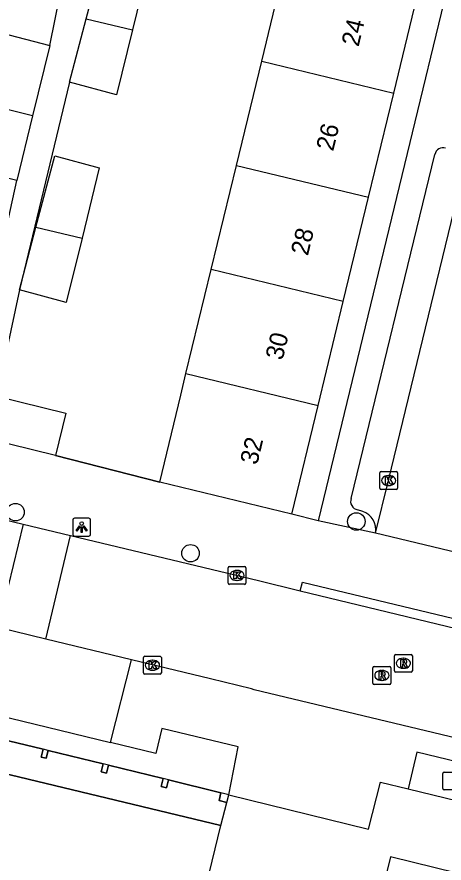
# Model space of a CAD drawing. Extents: x 162812 to 163818, y 381639 to 382470.
# Drawn here: x 163530.94 to 163554.84, y 382091.75 to 382139.09 of the extents above; entities that cross this region are included whole.
import ezdxf

# ---------------------------------------------------------------- set-up
doc = ezdxf.new("R2010")
doc.units = 0
for name, color, linetype in [('IMGEO_Boom', 7, 'Continuous'), ('IMGEO_Kolk', 7, 'Continuous'), ('IMGEO_Lichtpunt', 7, 'Continuous'), ('IMGEO_Muur', 7, 'Continuous'), ('IMGEO_Pand', 7, 'Continuous'), ('IMGEO_Pand_nummerreeks', 7, 'Continuous'), ('IMGEO_Pand_overbouw', 7, 'Continuous'), ('IMGEO_Rijbaan_lokaal_open', 7, 'Continuous'), ('IMGEO_Rioolput', 7, 'Continuous'), ('IMGEO_Voetpad_gesloten', 7, 'Continuous'), ('IMGEO_Voetpad_open', 7, 'Continuous')]:
    doc.layers.add(name, color=color, linetype=linetype)

msp = doc.modelspace()

# ---------------------------------------------------------------- linework, layer by layer
at = {"layer": 'IMGEO_Boom'}
for centre in [(163530.861, 382111.385), (163549.933, 382110.865), (163540.657, 382109.086)]:
    msp.add_circle(centre, 0.489, dxfattribs=at)
at = {"layer": 'IMGEO_Kolk'}
for p, q in [((163551.238, 382112.728), (163551.238, 382113.58)), ((163551.313, 382113.654), (163552.165, 382113.654)), ((163551.726, 382113.434), (163551.751, 382113.434)), ((163552.239, 382113.58), (163552.239, 382112.728)), ((163551.749, 382112.874), (163551.724, 382112.874)), ((163552.165, 382112.654), (163551.313, 382112.654)), ((163542.756, 382107.421), (163542.756, 382108.273)), ((163542.831, 382108.347), (163543.683, 382108.347)), ((163543.244, 382108.127), (163543.269, 382108.127)), ((163543.757, 382108.273), (163543.757, 382107.421)), ((163543.683, 382107.347), (163542.831, 382107.347)), ((163543.267, 382107.567), (163543.242, 382107.567)), ((163538.099, 382103.322), (163538.951, 382103.322)), ((163538.024, 382102.396), (163538.024, 382103.248)), ((163538.512, 382103.102), (163538.537, 382103.102)), ((163539.025, 382103.248), (163539.025, 382102.396)), ((163538.535, 382102.542), (163538.51, 382102.542)), ((163538.951, 382102.322), (163538.099, 382102.322))]:
    msp.add_line(p, q, dxfattribs=at)
for points in [[(163551.238, 382112.728), (163551.238, 382113.58)], [(163551.313, 382113.654), (163552.165, 382113.654)], [(163551.559, 382113.354), (163551.682, 382113.354), (163551.682, 382113.203), (163551.812, 382113.354), (163551.976, 382113.354), (163551.83, 382113.203), (163551.983, 382112.954), (163551.831, 382112.954), (163551.746, 382113.118), (163551.682, 382113.051), (163551.682, 382112.954), (163551.559, 382112.954), (163551.559, 382113.354)], [(163552.239, 382113.58), (163552.239, 382112.728)], [(163552.165, 382112.654), (163551.313, 382112.654)], [(163542.756, 382107.421), (163542.756, 382108.273)], [(163542.831, 382108.347), (163543.683, 382108.347)], [(163543.757, 382108.273), (163543.757, 382107.421)], [(163543.077, 382108.047), (163543.2, 382108.047), (163543.2, 382107.896), (163543.33, 382108.047), (163543.494, 382108.047), (163543.348, 382107.896), (163543.501, 382107.647), (163543.349, 382107.647), (163543.264, 382107.811), (163543.2, 382107.744), (163543.2, 382107.647), (163543.077, 382107.647), (163543.077, 382108.047)], [(163543.683, 382107.347), (163542.831, 382107.347)], [(163538.099, 382103.322), (163538.951, 382103.322)], [(163538.024, 382102.396), (163538.024, 382103.248)], [(163538.345, 382103.022), (163538.468, 382103.022), (163538.468, 382102.871), (163538.598, 382103.022), (163538.762, 382103.022), (163538.616, 382102.871), (163538.769, 382102.622), (163538.617, 382102.622), (163538.532, 382102.786), (163538.468, 382102.719), (163538.468, 382102.622), (163538.345, 382102.622), (163538.345, 382103.022)], [(163539.025, 382103.248), (163539.025, 382102.396)], [(163538.951, 382102.322), (163538.099, 382102.322)]]:
    msp.add_lwpolyline(points, dxfattribs=at)
for centre, start, end in [((163551.315, 382113.578), 91.552, 178.448), ((163551.315, 382113.578), 91.552, 178.448), ((163552.163, 382113.578), 1.552, 88.448), ((163552.163, 382113.578), 1.552, 88.448), ((163551.315, 382112.73), 181.552, 268.448), ((163551.315, 382112.73), 181.552, 268.448), ((163552.163, 382112.73), 271.552, 358.448), ((163552.163, 382112.73), 271.552, 358.448), ((163542.833, 382108.271), 91.552, 178.448), ((163542.833, 382108.271), 91.552, 178.448), ((163543.681, 382108.271), 1.552, 88.448), ((163543.681, 382108.271), 1.552, 88.448), ((163542.833, 382107.423), 181.552, 268.448), ((163542.833, 382107.423), 181.552, 268.448), ((163543.681, 382107.423), 271.552, 358.448), ((163543.681, 382107.423), 271.552, 358.448), ((163538.101, 382103.246), 91.552, 178.448), ((163538.101, 382103.246), 91.552, 178.448), ((163538.949, 382103.246), 1.552, 88.448), ((163538.949, 382103.246), 1.552, 88.448), ((163538.101, 382102.398), 181.552, 268.448), ((163538.101, 382102.398), 181.552, 268.448), ((163538.949, 382102.398), 271.552, 358.448), ((163538.949, 382102.398), 271.552, 358.448)]:
    msp.add_arc(centre, 0.0765, start, end, dxfattribs=at)
for centre, major_axis, ratio, start_param, end_param in [((163551.725, 382113.154), (-0.387, 0.002), 0.722429, 4.712389, 7.853982), ((163551.75, 382113.154), (-0.39, 0.002), 0.717154, 1.570796, 4.712389), ((163543.243, 382107.847), (-0.387, 0.002), 0.722429, 4.712389, 7.853982), ((163543.268, 382107.847), (-0.39, 0.002), 0.717154, 1.570796, 4.712389), ((163538.511, 382102.822), (-0.387, 0.002), 0.722429, 4.712389, 7.853982), ((163538.536, 382102.822), (-0.39, 0.002), 0.717154, 1.570796, 4.712389)]:
    msp.add_ellipse(centre, major_axis=major_axis, ratio=ratio, start_param=start_param, end_param=end_param, dxfattribs=at)
at = {"layer": 'IMGEO_Lichtpunt'}
for p, q in [((163534.069, 382110.949), (163534.069, 382110.142)), ((163534.069, 382110.949), (163534.069, 382110.142)), ((163534.971, 382111.044), (163534.163, 382111.044)), ((163534.971, 382111.044), (163534.163, 382111.044)), ((163535.065, 382110.142), (163535.065, 382110.949)), ((163535.065, 382110.142), (163535.065, 382110.949)), ((163534.163, 382110.048), (163534.971, 382110.048)), ((163534.163, 382110.048), (163534.971, 382110.048))]:
    msp.add_line(p, q, dxfattribs=at)
for points in [[(163534.443, 382110.613), (163534.482, 382110.585), (163534.294, 382110.323), (163534.256, 382110.35), (163534.443, 382110.613)], [(163534.545, 382110.565), (163534.592, 382110.565), (163534.592, 382110.243), (163534.545, 382110.243), (163534.545, 382110.565)], [(163534.655, 382110.585), (163534.693, 382110.612), (163534.88, 382110.35), (163534.841, 382110.322), (163534.655, 382110.585)]]:
    msp.add_lwpolyline(points, dxfattribs=at)
msp.add_circle((163534.568, 382110.747), 0.0994, dxfattribs=at)
for centre, start, end in [((163534.163, 382110.949), 90, 180), ((163534.163, 382110.949), 90, 180), ((163534.971, 382110.949), 0, 90), ((163534.971, 382110.949), 0, 90), ((163534.163, 382110.142), 180, 270), ((163534.163, 382110.142), 180, 270), ((163534.971, 382110.142), 270, 0), ((163534.971, 382110.142), 270, 360)]:
    msp.add_arc(centre, 0.0946, start, end, dxfattribs=at)
at = {"layer": 'IMGEO_Muur'}
msp.add_lwpolyline([(163533.098, 382114.554), (163538.93, 382113.067)], dxfattribs=at)
at = {"layer": 'IMGEO_Pand'}
for points in [[(163534.822, 382138.984), (163535.866, 382142.945)], [(163535.866, 382142.945), (163538.363, 382142.264), (163537.406, 382138.359)], [(163544.637, 382136.611), (163546.048, 382142.435)], [(163552.024, 382134.825), (163553.435, 382140.649)], [(163533.889, 382135.445), (163534.822, 382138.984)], [(163534.822, 382138.984), (163537.406, 382138.359)], [(163537.406, 382138.359), (163536.517, 382134.733), (163533.889, 382135.445)], [(163529.089, 382134.221), (163530.056, 382138.202), (163532.778, 382137.495)], [(163532.778, 382137.495), (163531.821, 382133.557)], [(163543.225, 382130.786), (163544.637, 382136.611)], [(163544.637, 382136.611), (163552.024, 382134.825)], [(163550.612, 382129), (163552.024, 382134.825)], [(163530.944, 382129.947), (163530.795, 382129.983), (163528.212, 382130.611), (163529.089, 382134.221)], [(163531.821, 382133.557), (163529.089, 382134.221)], [(163531.821, 382133.557), (163530.944, 382129.947)], [(163532.003, 382127.333), (163533.055, 382131.321), (163535.552, 382130.64), (163534.588, 382126.708)], [(163541.813, 382124.961), (163543.225, 382130.786)], [(163543.225, 382130.786), (163550.612, 382129)], [(163549.2, 382123.175), (163550.612, 382129)], [(163531.078, 382123.821), (163532.003, 382127.333)], [(163532.003, 382127.333), (163534.588, 382126.708)], [(163534.588, 382126.708), (163533.706, 382123.109), (163531.078, 382123.821)], [(163540.401, 382119.137), (163541.813, 382124.961)], [(163549.2, 382123.175), (163541.813, 382124.961)], [(163547.788, 382117.351), (163549.2, 382123.175)], [(163538.93, 382113.067), (163540.108, 382117.927), (163540.401, 382119.137)], [(163540.401, 382119.137), (163547.788, 382117.351)], [(163529.795, 382117.879), (163533.679, 382116.93), (163533.098, 382114.554)], [(163546.316, 382111.276), (163547.788, 382117.351)], [(163533.098, 382114.554), (163529.214, 382115.503)], [(163546.316, 382111.276), (163538.93, 382113.067)], [(163532.407, 382098.124), (163532.297, 382097.687), (163532.588, 382097.615), (163532.698, 382098.052)], [(163532.698, 382098.052), (163532.407, 382098.124)], [(163542.357, 382093.853), (163528.613, 382097.165)], [(163535.775, 382097.301), (163535.665, 382096.864), (163535.956, 382096.792), (163536.066, 382097.229)], [(163536.066, 382097.229), (163535.775, 382097.301)], [(163539.126, 382096.48), (163539.016, 382096.043), (163539.307, 382095.971), (163539.417, 382096.408)], [(163539.417, 382096.408), (163539.126, 382096.48)], [(163542.358, 382095.685), (163542.25, 382095.247), (163542.686, 382095.14)], [(163542.794, 382095.577), (163542.358, 382095.685)], [(163542.686, 382095.14), (163542.794, 382095.577)], [(163523.966, 382037.098), (163527.391, 382045.301), (163528.569, 382048.789), (163536.182, 382046.329), (163536.146, 382046.215), (163536.398, 382046.133), (163536.434, 382046.247), (163544.297, 382070.356), (163536.402, 382072.953), (163539.8, 382083.338), (163542.357, 382093.853)], [(163561.487, 382091.341), (163555.923, 382092.695), (163555.557, 382091.185), (163551.849, 382092.106), (163547.374, 382073.796)]]:
    msp.add_lwpolyline(points, dxfattribs=at)
at = {"layer": 'IMGEO_Pand_overbouw'}
msp.add_lwpolyline([(163539.126, 382096.48), (163536.066, 382097.229), (163535.956, 382096.792), (163535.665, 382096.864), (163535.775, 382097.301), (163532.698, 382098.052), (163532.588, 382097.615), (163532.297, 382097.687), (163532.407, 382098.124), (163529.514, 382098.823), (163529.406, 382098.386), (163528.97, 382098.493), (163528.613, 382097.165), (163542.357, 382093.853), (163542.686, 382095.14), (163542.25, 382095.247), (163542.358, 382095.685), (163539.417, 382096.408), (163539.307, 382095.971), (163539.016, 382096.043)], close=True, dxfattribs=at)
at = {"layer": 'IMGEO_Rijbaan_lokaal_open'}
for points in [[(163551.001, 382110.208), (163551.736, 382113.154), (163556.045, 382130.892), (163561.734, 382154.823)], [(163500, 382118.3), (163501.215, 382117.999), (163508.42, 382116.254), (163531.286, 382110.718)], [(163531.286, 382110.718), (163529.875, 382104.928)], [(163531.286, 382110.718), (163533.935, 382110.077)], [(163532.557, 382104.28), (163533.935, 382110.077)], [(163533.935, 382110.077), (163544.464, 382107.564), (163546.795, 382106.985)], [(163555.593, 382109.105), (163551.001, 382110.208)], [(163546.795, 382106.985), (163558.77, 382104.098), (163560.031, 382103.805)], [(163532.557, 382104.28), (163529.875, 382104.928)], [(163537.345, 382103.125), (163532.557, 382104.28)], [(163558.159, 382098.11), (163544.216, 382101.449), (163544.067, 382101.505), (163541.77, 382102.057), (163537.345, 382103.125)]]:
    msp.add_lwpolyline(points, dxfattribs=at)
at = {"layer": 'IMGEO_Rioolput'}
for p, q in [((163552.063, 382102.502), (163552.063, 382103.354)), ((163552.138, 382103.428), (163552.99, 382103.428)), ((163553.064, 382103.354), (163553.064, 382102.502)), ((163552.551, 382103.208), (163552.576, 382103.208)), ((163550.857, 382101.823), (163550.857, 382102.675)), ((163550.932, 382102.749), (163551.784, 382102.749)), ((163551.345, 382102.529), (163551.37, 382102.529)), ((163551.858, 382102.675), (163551.858, 382101.823)), ((163552.99, 382102.428), (163552.138, 382102.428)), ((163552.574, 382102.648), (163552.549, 382102.648)), ((163551.368, 382101.969), (163551.343, 382101.969)), ((163551.784, 382101.749), (163550.932, 382101.749)), ((163554.765, 382095.916), (163554.765, 382096.768)), ((163554.84, 382096.842), (163555.692, 382096.842)), ((163555.692, 382095.842), (163554.84, 382095.842))]:
    msp.add_line(p, q, dxfattribs=at)
for points in [[(163552.063, 382102.502), (163552.063, 382103.354)], [(163552.138, 382103.428), (163552.99, 382103.428)], [(163553.064, 382103.354), (163553.064, 382102.502)], [(163552.652, 382103.126), (163552.4, 382103.128), (163552.4, 382102.728)], [(163552.4, 382102.728), (163552.524, 382102.728), (163552.524, 382102.89), (163552.535, 382102.89)], [(163552.578, 382103.047), (163552.524, 382103.047), (163552.524, 382102.966)], [(163552.524, 382102.966), (163552.576, 382102.966)], [(163552.582, 382102.861), (163552.653, 382102.728), (163552.793, 382102.728), (163552.728, 382102.854)], [(163550.857, 382101.823), (163550.857, 382102.675)], [(163550.932, 382102.749), (163551.784, 382102.749)], [(163551.446, 382102.447), (163551.194, 382102.449), (163551.194, 382102.049)], [(163551.858, 382102.675), (163551.858, 382101.823)], [(163552.99, 382102.428), (163552.138, 382102.428)], [(163551.194, 382102.049), (163551.318, 382102.049), (163551.318, 382102.211), (163551.329, 382102.211)], [(163551.372, 382102.368), (163551.318, 382102.368), (163551.318, 382102.287)], [(163551.318, 382102.287), (163551.37, 382102.287)], [(163551.376, 382102.182), (163551.447, 382102.049), (163551.587, 382102.049), (163551.522, 382102.175)], [(163551.784, 382101.749), (163550.932, 382101.749)], [(163554.765, 382095.916), (163554.765, 382096.768)], [(163554.84, 382096.842), (163555.692, 382096.842)], [(163555.692, 382095.842), (163554.84, 382095.842)]]:
    msp.add_lwpolyline(points, dxfattribs=at)
for centre, radius, start, end in [((163552.14, 382103.352), 0.0765, 91.552, 178.448), ((163552.14, 382103.352), 0.0765, 91.552, 178.448), ((163552.988, 382103.352), 0.0765, 1.552, 88.448), ((163552.988, 382103.352), 0.0765, 1.552, 88.448), ((163552.534, 382102.837), 0.0533, 26.0293, 88.6989), ((163552.56, 382103.155), 0.19, 274.7715, 282.9687), ((163552.584, 382102.951), 0.0964, 77.0061, 93.1865), ((163552.598, 382103.008), 0.0378, 276.6634, 79.6772), ((163552.651, 382103.016), 0.109, 350.3612, 89.416), ((163552.649, 382103.016), 0.112, 277.5842, 350.9817), ((163552.633, 382102.801), 0.108, 29.5134, 73.7905), ((163550.934, 382102.673), 0.0765, 91.552, 178.448), ((163550.934, 382102.673), 0.0765, 91.552, 178.448), ((163551.445, 382102.337), 0.109, 350.3612, 89.416), ((163551.782, 382102.673), 0.0765, 1.552, 88.448), ((163551.782, 382102.673), 0.0765, 1.552, 88.448), ((163552.14, 382102.504), 0.0765, 181.552, 268.448), ((163552.14, 382102.504), 0.0765, 181.552, 268.448), ((163552.988, 382102.504), 0.0765, 271.552, 358.448), ((163552.988, 382102.504), 0.0765, 271.552, 358.448), ((163551.328, 382102.158), 0.0533, 26.0293, 88.6989), ((163551.354, 382102.476), 0.19, 274.7715, 282.9687), ((163551.378, 382102.272), 0.0964, 77.0061, 93.1865), ((163551.392, 382102.329), 0.0378, 276.6634, 79.6772), ((163551.443, 382102.337), 0.112, 277.5842, 350.9817), ((163551.427, 382102.122), 0.108, 29.5134, 73.7905), ((163550.934, 382101.825), 0.0765, 181.552, 268.448), ((163550.934, 382101.825), 0.0765, 181.552, 268.448), ((163551.782, 382101.825), 0.0765, 271.552, 358.448), ((163551.782, 382101.825), 0.0765, 271.552, 358.448), ((163554.842, 382096.766), 0.0765, 91.552, 178.448), ((163554.842, 382096.766), 0.0765, 91.552, 178.448), ((163554.842, 382095.918), 0.0765, 181.552, 268.448), ((163554.842, 382095.918), 0.0765, 181.552, 268.448)]:
    msp.add_arc(centre, radius, start, end, dxfattribs=at)
for centre, major_axis, ratio, start_param, end_param in [((163552.55, 382102.928), (-0.387, 0.002), 0.722429, 4.712389, 7.853982), ((163552.575, 382102.928), (-0.39, 0.002), 0.717154, 1.570796, 4.712389), ((163551.344, 382102.249), (-0.387, 0.002), 0.722429, 4.712389, 7.853982), ((163551.369, 382102.249), (-0.39, 0.002), 0.717154, 1.570796, 4.712389)]:
    msp.add_ellipse(centre, major_axis=major_axis, ratio=ratio, start_param=start_param, end_param=end_param, dxfattribs=at)
at = {"layer": 'IMGEO_Voetpad_gesloten'}
for points in [[(163532.778, 382137.495), (163533.648, 382141.748)], [(163533.889, 382135.445), (163531.078, 382123.821)], [(163529.988, 382125.677), (163530.944, 382129.947)], [(163531.078, 382123.821), (163529.795, 382117.879)]]:
    msp.add_lwpolyline(points, dxfattribs=at)
at = {"layer": 'IMGEO_Voetpad_open'}
for points in [[(163568.998, 382204.857), (163570.477, 382204.51), (163547.799, 382110.904)], [(163549.639, 382112.151), (163554.323, 382131.396)], [(163538.93, 382113.067), (163533.098, 382114.554)], [(163550.286, 382111.415), (163549.995, 382111.515)], [(163547.799, 382110.904), (163546.316, 382111.276)], [(163551.001, 382110.208), (163547.799, 382110.904)], [(163546.795, 382106.985), (163546.911, 382107.471), (163558.653, 382104.65), (163560.147, 382104.291), (163560.031, 382103.805)], [(163527.899, 382104.169), (163527.035, 382100.713), (163536.176, 382098.492)], [(163536.176, 382098.492), (163537.345, 382103.125)], [(163542.794, 382095.577), (163543.314, 382098.248), (163539.053, 382099.276), (163538.719, 382097.874), (163536.176, 382098.492)], [(163529.514, 382098.823), (163532.407, 382098.124)], [(163532.698, 382098.052), (163535.775, 382097.301)], [(163558.159, 382098.11), (163557.87, 382096.854), (163553.319, 382097.956), (163552.839, 382095.909)], [(163536.066, 382097.229), (163539.126, 382096.48)], [(163539.417, 382096.408), (163542.358, 382095.685)], [(163542.794, 382095.577), (163550.606, 382093.657), (163551.281, 382096.282), (163552.839, 382095.909)], [(163552.839, 382095.909), (163593.642, 382085.978)], [(163542.357, 382093.853), (163542.686, 382095.14)]]:
    msp.add_lwpolyline(points, dxfattribs=at)
for centre, radius, start, end in [((163554.784, 382131.299), 0.471, 73.0209, 168.0859), ((163550.09, 382111.986), 0.48, 159.8812, 258.5945), ((163549.969, 382110.412), 1.052, 348.8371, 72.446)]:
    msp.add_arc(centre, radius, start, end, dxfattribs=at)

# ---------------------------------------------------------------- texts
at = {"layer": 'IMGEO_Pand_nummerreeks'}
for s, p in [('24', (163550.052, 382137.386)), ('26', (163548.634, 382131.537)), ('28', (163547.218, 382125.691)), ('30', (163545.8, 382119.842)), ('32', (163544.38, 382113.988))]:
    msp.add_text(s, height=1, rotation=76.3755, dxfattribs=at).set_placement(p)

doc.saveas('drawing.dxf')
